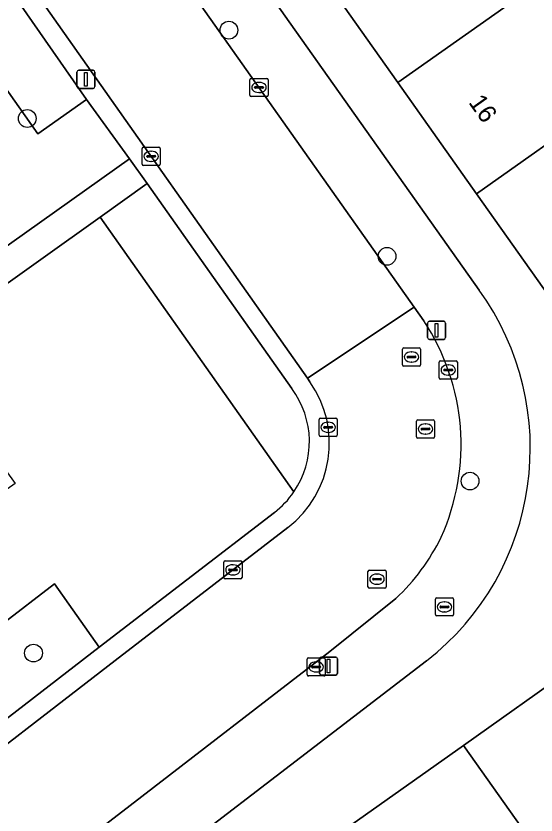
# Model space of a CAD drawing. Extents: x 159352 to 160617, y 385888 to 387323.
# Drawn here: x 160338.14 to 160366.82, y 386630 to 386674.04 of the extents above; entities that cross this region are included whole.
import ezdxf

# ---------------------------------------------------------------- set-up
doc = ezdxf.new("R2010")
doc.units = 0
for name, color, linetype in [('IMGEO_Boom', 7, 'Continuous'), ('IMGEO_Brandkraan', 7, 'Continuous'), ('IMGEO_Erf', 7, 'Continuous'), ('IMGEO_Groenvoorziening', 7, 'Continuous'), ('IMGEO_Kolk', 7, 'Continuous'), ('IMGEO_Lichtmast', 7, 'Continuous'), ('IMGEO_Pand', 7, 'Continuous'), ('IMGEO_Pand_nummerreeks', 7, 'Continuous'), ('IMGEO_Rijbaan_lokaal_open', 7, 'Continuous'), ('IMGEO_Rioolput', 7, 'Continuous'), ('IMGEO_Voetpad_halfverhard', 7, 'Continuous'), ('IMGEO_Voetpad_open', 7, 'Continuous')]:
    doc.layers.add(name, color=color, linetype=linetype)

msp = doc.modelspace()

# ---------------------------------------------------------------- linework, layer by layer
at = {"layer": 'IMGEO_Boom'}
for centre in [(160349.883, 386673.26), (160338.764, 386668.391), (160358.604, 386660.792), (160363.181, 386648.404), (160339.107, 386638.921)]:
    msp.add_circle(centre, 0.489, dxfattribs=at)
at = {"layer": 'IMGEO_Brandkraan'}
for p, q in [((160361.268, 386641.041), (160361.268, 386641.893)), ((160361.343, 386641.967), (160362.195, 386641.967)), ((160362.269, 386641.893), (160362.269, 386641.041)), ((160361.527, 386641.461), (160361.527, 386641.473)), ((160361.965, 386641.424), (160361.567, 386641.424)), ((160361.57, 386641.51), (160361.968, 386641.51)), ((160361.756, 386641.747), (160361.781, 386641.747)), ((160362.011, 386641.473), (160362.011, 386641.461)), ((160362.195, 386640.967), (160361.343, 386640.967)), ((160361.779, 386641.187), (160361.754, 386641.187))]:
    msp.add_line(p, q, dxfattribs=at)
for points in [[(160361.268, 386641.041), (160361.268, 386641.893)], [(160361.343, 386641.967), (160362.195, 386641.967)], [(160362.269, 386641.893), (160362.269, 386641.041)], [(160362.195, 386640.967), (160361.343, 386640.967)]]:
    msp.add_lwpolyline(points, dxfattribs=at)
for centre, radius, start, end in [((160361.345, 386641.891), 0.0765, 91.552, 178.448), ((160361.345, 386641.891), 0.0765, 91.552, 178.448), ((160362.193, 386641.891), 0.0765, 1.552, 88.448), ((160362.193, 386641.891), 0.0765, 1.552, 88.448), ((160361.567, 386641.47), 0.0403, 85.8775, 175.7526), ((160361.564, 386641.46), 0.0366, 178.938, 274.7102), ((160361.968, 386641.467), 0.043, 264.8664, 352.4533), ((160361.972, 386641.472), 0.0386, 1.7309, 96.639), ((160361.345, 386641.043), 0.0765, 181.552, 268.448), ((160361.345, 386641.043), 0.0765, 181.552, 268.448), ((160362.193, 386641.043), 0.0765, 271.552, 358.448), ((160362.193, 386641.043), 0.0765, 271.552, 358.448)]:
    msp.add_arc(centre, radius, start, end, dxfattribs=at)
for centre, major_axis, ratio, start_param, end_param in [((160361.755, 386641.467), (-0.387, 0.002), 0.722429, 4.712389, 7.853982), ((160361.78, 386641.467), (-0.39, 0.002), 0.717154, 1.570796, 4.712389)]:
    msp.add_ellipse(centre, major_axis=major_axis, ratio=ratio, start_param=start_param, end_param=end_param, dxfattribs=at)
at = {"layer": 'IMGEO_Erf'}
for points in [[(160367.882, 386658.113), (160363.54, 386664.247), (160359.198, 386670.381), (160354.856, 386676.515), (160350.515, 386682.648), (160346.173, 386688.783), (160341.831, 386694.916), (160337.489, 386701.05), (160333.147, 386707.184), (160328.806, 386713.318), (160324.578, 386719.29), (160324.04, 386718.91), (160323.84, 386719.193), (160324.379, 386719.574), (160323.266, 386721.151), (160323.004, 386721.089)], [(160322.348, 386717.284), (160363.679, 386658.934)], [(160356.66, 386629.471), (160362.82, 386633.832), (160368.982, 386638.193), (160375.048, 386642.487), (160374.696, 386642.984), (160374.914, 386643.139), (160377.802, 386639.058), (160380.459, 386635.304), (160380.218, 386635.134), (160379.801, 386635.723), (160373.76, 386631.447), (160367.599, 386627.086)], [(160360.786, 386638.499), (160340.182, 386622.694)]]:
    msp.add_lwpolyline(points, dxfattribs=at)
msp.add_arc((160351.639, 386650.216), 14.865, 307.9778, 35.9065, dxfattribs=at)
at = {"layer": 'IMGEO_Groenvoorziening'}
for points in [[(160342.032, 386669.433), (160339.348, 386667.542), (160330.767, 386679.723), (160325.285, 386675.947), (160312.656, 386693.871), (160304.057, 386687.784), (160290.51, 386678.189), (160293.804, 386673.91), (160296.222, 386675.772), (160303.901, 386665.103), (160307.748, 386668.055), (160321.615, 386649.982), (160344.407, 386666.176)], [(160342.032, 386669.433), (160333.443, 386681.741), (160330.767, 386679.723), (160339.348, 386667.542)], [(160336.792, 386634.681), (160342.731, 386639.248), (160340.266, 386642.743), (160334.319, 386638.186)]]:
    msp.add_lwpolyline(points, close=True, dxfattribs=at)
for points in [[(160353.346, 386653.506), (160345.377, 386664.799), (160342.781, 386662.95), (160353.467, 386647.805)], [(160353.467, 386647.805), (160342.781, 386662.95), (160332.695, 386655.766), (160338.097, 386648.271), (160330.824, 386643.138), (160334.319, 386638.186), (160340.266, 386642.743), (160342.731, 386639.248), (160352.395, 386646.678)]]:
    msp.add_lwpolyline(points, dxfattribs=at)
for centre, radius, start, end in [((160349.432, 386650.571), 4.892, 325.5683, 36.8635), ((160349.413, 386650.587), 4.917, 307.3317, 325.5338)]:
    msp.add_arc(centre, radius, start, end, dxfattribs=at)
at = {"layer": 'IMGEO_Kolk'}
for p, q in [((160351.042, 386669.677), (160351.042, 386670.529)), ((160351.117, 386670.603), (160351.969, 386670.603)), ((160352.043, 386670.529), (160352.043, 386669.677)), ((160351.301, 386670.097), (160351.301, 386670.109)), ((160351.739, 386670.06), (160351.341, 386670.06)), ((160351.344, 386670.146), (160351.742, 386670.146)), ((160351.53, 386670.383), (160351.555, 386670.383)), ((160351.785, 386670.109), (160351.785, 386670.097)), ((160351.969, 386669.603), (160351.117, 386669.603)), ((160351.553, 386669.823), (160351.528, 386669.823)), ((160345.097, 386665.879), (160345.097, 386666.731)), ((160345.172, 386666.805), (160346.024, 386666.805)), ((160345.585, 386666.585), (160345.61, 386666.585)), ((160346.098, 386666.731), (160346.098, 386665.879)), ((160345.356, 386666.299), (160345.356, 386666.311)), ((160345.794, 386666.262), (160345.396, 386666.262)), ((160345.399, 386666.348), (160345.797, 386666.348)), ((160345.84, 386666.311), (160345.84, 386666.299)), ((160346.024, 386665.805), (160345.172, 386665.805)), ((160345.608, 386666.025), (160345.583, 386666.025)), ((160361.481, 386654.101), (160361.481, 386654.953)), ((160361.556, 386655.027), (160362.408, 386655.027)), ((160361.969, 386654.807), (160361.994, 386654.807)), ((160362.482, 386654.953), (160362.482, 386654.101)), ((160361.74, 386654.521), (160361.74, 386654.533)), ((160362.178, 386654.484), (160361.78, 386654.484)), ((160361.783, 386654.57), (160362.181, 386654.57)), ((160361.992, 386654.247), (160361.967, 386654.247)), ((160362.224, 386654.533), (160362.224, 386654.521)), ((160362.408, 386654.027), (160361.556, 386654.027)), ((160354.855, 386650.943), (160354.855, 386651.795)), ((160354.93, 386651.869), (160355.782, 386651.869)), ((160355.343, 386651.649), (160355.368, 386651.649)), ((160355.856, 386651.795), (160355.856, 386650.943)), ((160355.114, 386651.363), (160355.114, 386651.375)), ((160355.552, 386651.326), (160355.154, 386651.326)), ((160355.157, 386651.412), (160355.555, 386651.412)), ((160355.366, 386651.089), (160355.341, 386651.089)), ((160355.598, 386651.375), (160355.598, 386651.363)), ((160355.782, 386650.869), (160354.93, 386650.869)), ((160349.606, 386643.082), (160349.606, 386643.934)), ((160349.681, 386644.008), (160350.533, 386644.008)), ((160350.094, 386643.788), (160350.119, 386643.788)), ((160350.607, 386643.934), (160350.607, 386643.082)), ((160349.865, 386643.502), (160349.865, 386643.514)), ((160350.303, 386643.465), (160349.905, 386643.465)), ((160349.908, 386643.551), (160350.306, 386643.551)), ((160350.117, 386643.228), (160350.092, 386643.228)), ((160350.349, 386643.514), (160350.349, 386643.502)), ((160350.533, 386643.008), (160349.681, 386643.008)), ((160354.194, 386637.733), (160354.194, 386638.585)), ((160354.269, 386638.659), (160355.121, 386638.659)), ((160354.682, 386638.439), (160354.707, 386638.439)), ((160355.195, 386638.585), (160355.195, 386637.733)), ((160354.453, 386638.153), (160354.453, 386638.165)), ((160354.891, 386638.116), (160354.493, 386638.116)), ((160354.496, 386638.202), (160354.894, 386638.202)), ((160354.705, 386637.879), (160354.68, 386637.879)), ((160354.937, 386638.165), (160354.937, 386638.153)), ((160355.121, 386637.659), (160354.269, 386637.659))]:
    msp.add_line(p, q, dxfattribs=at)
for points in [[(160351.042, 386669.677), (160351.042, 386670.529)], [(160351.117, 386670.603), (160351.969, 386670.603)], [(160352.043, 386670.529), (160352.043, 386669.677)], [(160351.969, 386669.603), (160351.117, 386669.603)], [(160345.097, 386665.879), (160345.097, 386666.731)], [(160345.172, 386666.805), (160346.024, 386666.805)], [(160346.098, 386666.731), (160346.098, 386665.879)], [(160346.024, 386665.805), (160345.172, 386665.805)], [(160361.481, 386654.101), (160361.481, 386654.953)], [(160361.556, 386655.027), (160362.408, 386655.027)], [(160362.482, 386654.953), (160362.482, 386654.101)], [(160362.408, 386654.027), (160361.556, 386654.027)], [(160354.855, 386650.943), (160354.855, 386651.795)], [(160354.93, 386651.869), (160355.782, 386651.869)], [(160355.856, 386651.795), (160355.856, 386650.943)], [(160355.782, 386650.869), (160354.93, 386650.869)], [(160349.606, 386643.082), (160349.606, 386643.934)], [(160349.681, 386644.008), (160350.533, 386644.008)], [(160350.607, 386643.934), (160350.607, 386643.082)], [(160350.533, 386643.008), (160349.681, 386643.008)], [(160354.194, 386637.733), (160354.194, 386638.585)], [(160354.269, 386638.659), (160355.121, 386638.659)], [(160355.195, 386638.585), (160355.195, 386637.733)], [(160355.121, 386637.659), (160354.269, 386637.659)]]:
    msp.add_lwpolyline(points, dxfattribs=at)
for centre, radius, start, end in [((160351.119, 386670.527), 0.0765, 91.552, 178.448), ((160351.119, 386670.527), 0.0765, 91.552, 178.448), ((160351.967, 386670.527), 0.0765, 1.552, 88.448), ((160351.967, 386670.527), 0.0765, 1.552, 88.448), ((160351.341, 386670.106), 0.0403, 85.8775, 175.7526), ((160351.338, 386670.096), 0.0366, 178.938, 274.7102), ((160351.742, 386670.103), 0.043, 264.8664, 352.4533), ((160351.746, 386670.108), 0.0386, 1.7309, 96.639), ((160351.119, 386669.679), 0.0765, 181.552, 268.448), ((160351.119, 386669.679), 0.0765, 181.552, 268.448), ((160351.967, 386669.679), 0.0765, 271.552, 358.448), ((160351.967, 386669.679), 0.0765, 271.552, 358.448), ((160345.174, 386666.729), 0.0765, 91.552, 178.448), ((160345.174, 386666.729), 0.0765, 91.552, 178.448), ((160346.022, 386666.729), 0.0765, 1.552, 88.448), ((160346.022, 386666.729), 0.0765, 1.552, 88.448), ((160345.396, 386666.308), 0.0403, 85.8775, 175.7526), ((160345.393, 386666.298), 0.0366, 178.938, 274.7102), ((160345.797, 386666.305), 0.043, 264.8664, 352.4533), ((160345.801, 386666.31), 0.0386, 1.7309, 96.639), ((160345.174, 386665.881), 0.0765, 181.552, 268.448), ((160345.174, 386665.881), 0.0765, 181.552, 268.448), ((160346.022, 386665.881), 0.0765, 271.552, 358.448), ((160346.022, 386665.881), 0.0765, 271.552, 358.448), ((160361.558, 386654.951), 0.0765, 91.552, 178.448), ((160361.558, 386654.951), 0.0765, 91.552, 178.448), ((160362.406, 386654.951), 0.0765, 1.552, 88.448), ((160362.406, 386654.951), 0.0765, 1.552, 88.448), ((160361.78, 386654.53), 0.0403, 85.8775, 175.7526), ((160361.777, 386654.52), 0.0366, 178.938, 274.7102), ((160362.181, 386654.527), 0.043, 264.8664, 352.4533), ((160362.185, 386654.532), 0.0386, 1.7309, 96.639), ((160361.558, 386654.103), 0.0765, 181.552, 268.448), ((160361.558, 386654.103), 0.0765, 181.552, 268.448), ((160362.406, 386654.103), 0.0765, 271.552, 358.448), ((160362.406, 386654.103), 0.0765, 271.552, 358.448), ((160354.932, 386651.793), 0.0765, 91.552, 178.448), ((160354.932, 386651.793), 0.0765, 91.552, 178.448), ((160355.78, 386651.793), 0.0765, 1.552, 88.448), ((160355.78, 386651.793), 0.0765, 1.552, 88.448), ((160355.154, 386651.372), 0.0403, 85.8775, 175.7526), ((160355.151, 386651.362), 0.0366, 178.938, 274.7102), ((160355.555, 386651.369), 0.043, 264.8664, 352.4533), ((160355.559, 386651.374), 0.0386, 1.7309, 96.639), ((160354.932, 386650.945), 0.0765, 181.552, 268.448), ((160354.932, 386650.945), 0.0765, 181.552, 268.448), ((160355.78, 386650.945), 0.0765, 271.552, 358.448), ((160355.78, 386650.945), 0.0765, 271.552, 358.448), ((160349.683, 386643.932), 0.0765, 91.552, 178.448), ((160349.683, 386643.932), 0.0765, 91.552, 178.448), ((160350.531, 386643.932), 0.0765, 1.552, 88.448), ((160350.531, 386643.932), 0.0765, 1.552, 88.448), ((160349.905, 386643.511), 0.0403, 85.8775, 175.7526), ((160349.902, 386643.501), 0.0366, 178.938, 274.7102), ((160350.306, 386643.508), 0.043, 264.8664, 352.4533), ((160350.31, 386643.513), 0.0386, 1.7309, 96.639), ((160349.683, 386643.084), 0.0765, 181.552, 268.448), ((160349.683, 386643.084), 0.0765, 181.552, 268.448), ((160350.531, 386643.084), 0.0765, 271.552, 358.448), ((160350.531, 386643.084), 0.0765, 271.552, 358.448), ((160354.271, 386638.583), 0.0765, 91.552, 178.448), ((160354.271, 386638.583), 0.0765, 91.552, 178.448), ((160355.119, 386638.583), 0.0765, 1.552, 88.448), ((160355.119, 386638.583), 0.0765, 1.552, 88.448), ((160354.493, 386638.162), 0.0403, 85.8775, 175.7526), ((160354.49, 386638.152), 0.0366, 178.938, 274.7102), ((160354.894, 386638.159), 0.043, 264.8664, 352.4533), ((160354.898, 386638.164), 0.0386, 1.7309, 96.639), ((160354.271, 386637.735), 0.0765, 181.552, 268.448), ((160354.271, 386637.735), 0.0765, 181.552, 268.448), ((160355.119, 386637.735), 0.0765, 271.552, 358.448), ((160355.119, 386637.735), 0.0765, 271.552, 358.448)]:
    msp.add_arc(centre, radius, start, end, dxfattribs=at)
for centre, major_axis, ratio, start_param, end_param in [((160351.529, 386670.103), (-0.387, 0.002), 0.722429, 4.712389, 7.853982), ((160351.554, 386670.103), (-0.39, 0.002), 0.717154, 1.570796, 4.712389), ((160345.584, 386666.305), (-0.387, 0.002), 0.722429, 4.712389, 7.853982), ((160345.609, 386666.305), (-0.39, 0.002), 0.717154, 1.570796, 4.712389), ((160361.968, 386654.527), (-0.387, 0.002), 0.722429, 4.712389, 7.853982), ((160361.993, 386654.527), (-0.39, 0.002), 0.717154, 1.570796, 4.712389), ((160355.342, 386651.369), (-0.387, 0.002), 0.722429, 4.712389, 7.853982), ((160355.367, 386651.369), (-0.39, 0.002), 0.717154, 1.570796, 4.712389), ((160350.093, 386643.508), (-0.387, 0.002), 0.722429, 4.712389, 7.853982), ((160350.118, 386643.508), (-0.39, 0.002), 0.717154, 1.570796, 4.712389), ((160354.681, 386638.159), (-0.387, 0.002), 0.722429, 4.712389, 7.853982), ((160354.706, 386638.159), (-0.39, 0.002), 0.717154, 1.570796, 4.712389)]:
    msp.add_ellipse(centre, major_axis=major_axis, ratio=ratio, start_param=start_param, end_param=end_param, dxfattribs=at)
at = {"layer": 'IMGEO_Lichtmast'}
for p, q in [((160341.505, 386670.148), (160341.505, 386670.948)), ((160341.505, 386670.948), (160341.505, 386670.148)), ((160341.605, 386671.048), (160342.395, 386671.048)), ((160342.395, 386671.048), (160341.605, 386671.048)), ((160342.495, 386670.948), (160342.495, 386670.148)), ((160342.495, 386670.148), (160342.495, 386670.948)), ((160342.395, 386670.048), (160341.605, 386670.048)), ((160341.605, 386670.048), (160342.395, 386670.048)), ((160360.84, 386656.311), (160360.84, 386657.111)), ((160360.84, 386657.111), (160360.84, 386656.311)), ((160360.94, 386657.211), (160361.73, 386657.211)), ((160361.73, 386657.211), (160360.94, 386657.211)), ((160361.83, 386657.111), (160361.83, 386656.311)), ((160361.83, 386656.311), (160361.83, 386657.111)), ((160361.73, 386656.211), (160360.94, 386656.211)), ((160360.94, 386656.211), (160361.73, 386656.211)), ((160354.882, 386637.804), (160354.882, 386638.604)), ((160354.882, 386638.604), (160354.882, 386637.804)), ((160354.982, 386638.704), (160355.772, 386638.704)), ((160355.772, 386638.704), (160354.982, 386638.704)), ((160355.872, 386638.604), (160355.872, 386637.804)), ((160355.872, 386637.804), (160355.872, 386638.604)), ((160355.772, 386637.704), (160354.982, 386637.704)), ((160354.982, 386637.704), (160355.772, 386637.704))]:
    msp.add_line(p, q, dxfattribs=at)
for points in [[(160341.925, 386670.923), (160342.075, 386670.923), (160342.075, 386670.173), (160341.925, 386670.173), (160341.925, 386670.923)], [(160361.26, 386657.086), (160361.41, 386657.086), (160361.41, 386656.336), (160361.26, 386656.336), (160361.26, 386657.086)], [(160355.302, 386638.579), (160355.452, 386638.579), (160355.452, 386637.829), (160355.302, 386637.829), (160355.302, 386638.579)]]:
    msp.add_lwpolyline(points, dxfattribs=at)
for centre, start, end in [((160341.605, 386670.948), 90, 180), ((160341.605, 386670.948), 90, 180), ((160342.395, 386670.948), 0, 90), ((160342.395, 386670.948), 360, 90), ((160341.605, 386670.148), 180, 270), ((160341.605, 386670.148), 180, 270), ((160342.395, 386670.148), 270, 0), ((160342.395, 386670.148), 270, 0), ((160360.94, 386657.111), 90, 180), ((160360.94, 386657.111), 90, 180), ((160361.73, 386657.111), 0, 90), ((160361.73, 386657.111), 360, 90), ((160360.94, 386656.311), 180, 270), ((160360.94, 386656.311), 180, 270), ((160361.73, 386656.311), 270, 0), ((160361.73, 386656.311), 270, 0), ((160354.982, 386638.604), 90, 180), ((160354.982, 386638.604), 90, 180), ((160355.772, 386638.604), 0, 90), ((160355.772, 386638.604), 360, 90), ((160354.982, 386637.804), 180, 270), ((160354.982, 386637.804), 180, 270), ((160355.772, 386637.804), 270, 0), ((160355.772, 386637.804), 270, 0)]:
    msp.add_arc(centre, 0.1, start, end, dxfattribs=at)
at = {"layer": 'IMGEO_Pand'}
for points in [[(160354.856, 386676.515), (160359.198, 386670.381), (160366.165, 386675.305), (160361.827, 386681.441)], [(160368.342, 386676.568), (160366.295, 386675.121), (160366.165, 386675.305), (160359.198, 386670.381), (160363.54, 386664.247), (160370.502, 386669.168), (160373.585, 386671.347), (160369.935, 386676.511), (160368.899, 386675.779)], [(160374.84, 386663.03), (160370.502, 386669.168), (160363.54, 386664.247), (160367.882, 386658.113)], [(160367.599, 386627.086), (160373.76, 386631.447), (160368.982, 386638.193), (160362.82, 386633.832)], [(160362.82, 386633.832), (160356.66, 386629.471), (160361.437, 386622.725), (160367.599, 386627.086)]]:
    msp.add_lwpolyline(points, close=True, dxfattribs=at)
at = {"layer": 'IMGEO_Rijbaan_lokaal_open'}
msp.add_lwpolyline([(160346.086, 386677.825), (160334.519, 386694.069), (160328.825, 386689.989), (160339.242, 386675.329), (160354.211, 386654.079), (160360.105, 386657.982)], close=True, dxfattribs=at)
for points in [[(160360.638, 386657.228), (160360.105, 386657.982), (160354.211, 386654.079), (160354.351, 386653.88)], [(160353.133, 386645.839), (160343.62, 386638.51), (160333.313, 386630.579)], [(160355.444, 386639.001), (160359.089, 386641.925)], [(160338.184, 386625.705), (160344.431, 386630.513), (160355.444, 386639.001)]]:
    msp.add_lwpolyline(points, dxfattribs=at)
for centre, radius, start, end in [((160350.299, 386650.407), 12.387, 335.7229, 33.4143), ((160349.545, 386650.495), 5.878, 307.6173, 35.156), ((160350.999, 386650.512), 11.798, 313.291, 333.8562)]:
    msp.add_arc(centre, radius, start, end, dxfattribs=at)
at = {"layer": 'IMGEO_Rioolput'}
for p, q in [((160359.453, 386654.817), (160359.453, 386655.669)), ((160359.528, 386655.743), (160360.38, 386655.743)), ((160359.941, 386655.523), (160359.966, 386655.523)), ((160360.454, 386655.669), (160360.454, 386654.817)), ((160359.712, 386655.237), (160359.712, 386655.249)), ((160360.15, 386655.2), (160359.752, 386655.2)), ((160359.755, 386655.286), (160360.153, 386655.286)), ((160360.196, 386655.249), (160360.196, 386655.237)), ((160360.38, 386654.743), (160359.528, 386654.743)), ((160359.964, 386654.963), (160359.939, 386654.963)), ((160360.225, 386650.847), (160360.225, 386651.699)), ((160360.3, 386651.773), (160361.152, 386651.773)), ((160360.713, 386651.553), (160360.738, 386651.553)), ((160361.226, 386651.699), (160361.226, 386650.847)), ((160360.484, 386651.267), (160360.484, 386651.279)), ((160360.922, 386651.23), (160360.524, 386651.23)), ((160360.527, 386651.316), (160360.925, 386651.316)), ((160360.968, 386651.279), (160360.968, 386651.267)), ((160361.152, 386650.773), (160360.3, 386650.773)), ((160360.736, 386650.993), (160360.711, 386650.993)), ((160357.55, 386642.572), (160357.55, 386643.424)), ((160357.625, 386643.498), (160358.477, 386643.498)), ((160358.038, 386643.278), (160358.063, 386643.278)), ((160358.551, 386643.424), (160358.551, 386642.572)), ((160357.809, 386642.992), (160357.809, 386643.004)), ((160358.247, 386642.955), (160357.849, 386642.955)), ((160357.852, 386643.041), (160358.25, 386643.041)), ((160358.061, 386642.718), (160358.036, 386642.718)), ((160358.293, 386643.004), (160358.293, 386642.992)), ((160358.477, 386642.498), (160357.625, 386642.498))]:
    msp.add_line(p, q, dxfattribs=at)
for points in [[(160359.453, 386654.817), (160359.453, 386655.669)], [(160359.528, 386655.743), (160360.38, 386655.743)], [(160360.454, 386655.669), (160360.454, 386654.817)], [(160360.38, 386654.743), (160359.528, 386654.743)], [(160360.225, 386650.847), (160360.225, 386651.699)], [(160360.3, 386651.773), (160361.152, 386651.773)], [(160361.226, 386651.699), (160361.226, 386650.847)], [(160361.152, 386650.773), (160360.3, 386650.773)], [(160357.55, 386642.572), (160357.55, 386643.424)], [(160357.625, 386643.498), (160358.477, 386643.498)], [(160358.551, 386643.424), (160358.551, 386642.572)], [(160358.477, 386642.498), (160357.625, 386642.498)]]:
    msp.add_lwpolyline(points, dxfattribs=at)
for centre, radius, start, end in [((160359.53, 386655.667), 0.0765, 91.552, 178.448), ((160359.53, 386655.667), 0.0765, 91.552, 178.448), ((160360.378, 386655.667), 0.0765, 1.552, 88.448), ((160360.378, 386655.667), 0.0765, 1.552, 88.448), ((160359.752, 386655.246), 0.0403, 85.8775, 175.7526), ((160359.749, 386655.236), 0.0366, 178.938, 274.7102), ((160360.153, 386655.243), 0.043, 264.8664, 352.4533), ((160360.157, 386655.248), 0.0386, 1.7309, 96.639), ((160359.53, 386654.819), 0.0765, 181.552, 268.448), ((160359.53, 386654.819), 0.0765, 181.552, 268.448), ((160360.378, 386654.819), 0.0765, 271.552, 358.448), ((160360.378, 386654.819), 0.0765, 271.552, 358.448), ((160360.302, 386651.697), 0.0765, 91.552, 178.448), ((160360.302, 386651.697), 0.0765, 91.552, 178.448), ((160361.15, 386651.697), 0.0765, 1.552, 88.448), ((160361.15, 386651.697), 0.0765, 1.552, 88.448), ((160360.524, 386651.276), 0.0403, 85.8775, 175.7526), ((160360.521, 386651.266), 0.0366, 178.938, 274.7102), ((160360.925, 386651.273), 0.043, 264.8664, 352.4533), ((160360.929, 386651.278), 0.0386, 1.7309, 96.639), ((160360.302, 386650.849), 0.0765, 181.552, 268.448), ((160360.302, 386650.849), 0.0765, 181.552, 268.448), ((160361.15, 386650.849), 0.0765, 271.552, 358.448), ((160361.15, 386650.849), 0.0765, 271.552, 358.448), ((160357.627, 386643.422), 0.0765, 91.552, 178.448), ((160357.627, 386643.422), 0.0765, 91.552, 178.448), ((160358.475, 386643.422), 0.0765, 1.552, 88.448), ((160358.475, 386643.422), 0.0765, 1.552, 88.448), ((160357.849, 386643.001), 0.0403, 85.8775, 175.7526), ((160357.846, 386642.991), 0.0366, 178.938, 274.7102), ((160358.25, 386642.998), 0.043, 264.8664, 352.4533), ((160358.254, 386643.003), 0.0386, 1.7309, 96.639), ((160357.627, 386642.574), 0.0765, 181.552, 268.448), ((160357.627, 386642.574), 0.0765, 181.552, 268.448), ((160358.475, 386642.574), 0.0765, 271.552, 358.448), ((160358.475, 386642.574), 0.0765, 271.552, 358.448)]:
    msp.add_arc(centre, radius, start, end, dxfattribs=at)
for centre, major_axis, ratio, start_param, end_param in [((160359.94, 386655.243), (-0.387, 0.002), 0.722429, 4.712389, 7.853982), ((160359.965, 386655.243), (-0.39, 0.002), 0.717154, 1.570796, 4.712389), ((160360.712, 386651.273), (-0.387, 0.002), 0.722429, 4.712389, 7.853982), ((160360.737, 386651.273), (-0.39, 0.002), 0.717154, 1.570796, 4.712389), ((160358.037, 386642.998), (-0.387, 0.002), 0.722429, 4.712389, 7.853982), ((160358.062, 386642.998), (-0.39, 0.002), 0.717154, 1.570796, 4.712389)]:
    msp.add_ellipse(centre, major_axis=major_axis, ratio=ratio, start_param=start_param, end_param=end_param, dxfattribs=at)
at = {"layer": 'IMGEO_Voetpad_halfverhard'}
msp.add_lwpolyline([(160322.903, 386648.792), (160324.397, 386649.855), (160332.248, 386638.73), (160335.698, 386633.84), (160336.792, 386634.681), (160334.319, 386638.186), (160330.824, 386643.138), (160325.52, 386650.655), (160332.695, 386655.766), (160342.781, 386662.95), (160345.377, 386664.799), (160344.407, 386666.176), (160321.615, 386649.982), (160319.555, 386648.519), (160315.544, 386645.669), (160316.586, 386644.297), (160321.089, 386647.501)], close=True, dxfattribs=at)
at = {"layer": 'IMGEO_Voetpad_open'}
for points in [[(160317.73, 386723.891), (160299.368, 386750), (160291.391, 386761.343), (160291.382, 386761.345), (160287.118, 386767.289), (160287.112, 386767.312), (160285.83, 386769.136), (160282.653, 386767.317), (160283.424, 386766.215), (160284.107, 386765.19), (160288.226, 386759.661), (160293.116, 386752.82), (160295.1, 386750), (160314.492, 386722.44), (160331.345, 386698.526), (160332.85, 386696.413), (160334.519, 386694.069), (160346.086, 386677.825), (160360.105, 386657.982), (160360.638, 386657.228)], [(160363.679, 386658.934), (160322.348, 386717.284), (160322.324, 386717.28), (160317.727, 386723.866), (160317.73, 386723.891)], [(160310.639, 386713.69), (160318.422, 386702.993), (160319.961, 386700.878), (160320.821, 386699.652), (160332.291, 386683.376), (160333.443, 386681.741), (160342.032, 386669.433), (160344.407, 386666.176), (160345.377, 386664.799), (160353.346, 386653.506)], [(160354.351, 386653.88), (160354.211, 386654.079), (160339.242, 386675.329), (160328.825, 386689.989), (160327.161, 386692.331), (160323.063, 386698.098), (160311.955, 386713.801)], [(160352.395, 386646.678), (160342.731, 386639.248), (160336.792, 386634.681), (160335.698, 386633.84), (160332.475, 386631.362)], [(160333.313, 386630.579), (160343.62, 386638.51), (160353.133, 386645.839)], [(160359.089, 386641.925), (160355.444, 386639.001), (160344.431, 386630.513), (160338.184, 386625.705)], [(160340.182, 386622.694), (160360.786, 386638.499)]]:
    msp.add_lwpolyline(points, dxfattribs=at)
for centre, radius, start, end in [((160351.639, 386650.216), 14.865, 307.9778, 35.9065), ((160350.299, 386650.407), 12.387, 335.7229, 33.4143), ((160349.545, 386650.495), 5.878, 307.6173, 35.156), ((160349.432, 386650.571), 4.892, 325.5683, 36.8635), ((160349.413, 386650.587), 4.917, 307.3317, 325.5338), ((160350.999, 386650.512), 11.798, 313.291, 333.8562)]:
    msp.add_arc(centre, radius, start, end, dxfattribs=at)

# ---------------------------------------------------------------- texts
at = {"layer": 'IMGEO_Pand_nummerreeks'}
msp.add_text('16', height=1, rotation=305.294, dxfattribs=at).set_placement((160363.067, 386669.276))

doc.saveas('drawing.dxf')
